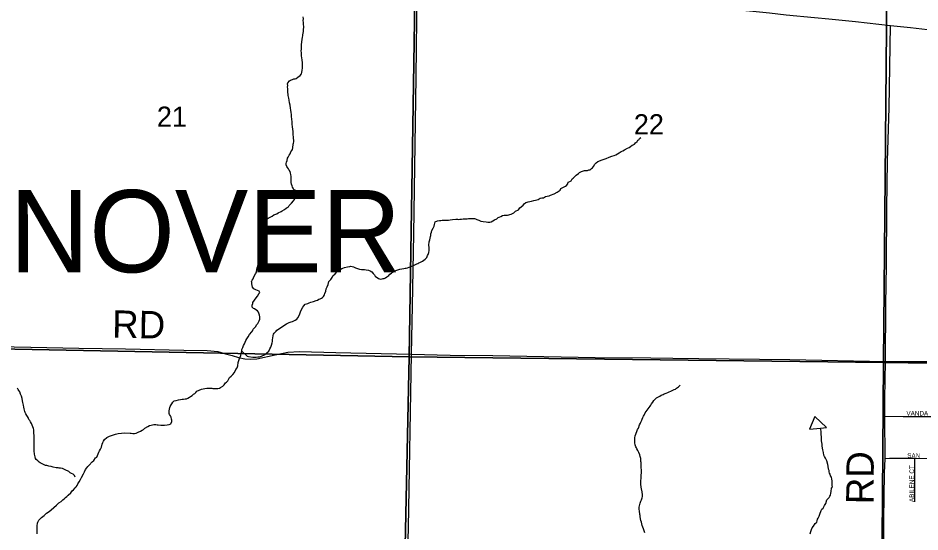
# Model space of a CAD drawing. Extents: x 1310247 to 1552180, y 377264 to 706493.
# Drawn here: x 1357929 to 1367792, y 522581 to 528205 of the extents above; entities that cross this region are included whole.
import ezdxf

# ---------------------------------------------------------------- set-up
doc = ezdxf.new("R2010")
doc.units = 0
for name, color, linetype in [('GM_X_County_Road', 7, 'Continuous'), ('GM_X_County_Road_Text', 7, 'Continuous'), ('GM_X_Minor_River', 7, 'Continuous'), ('GM_X_Section', 7, 'Continuous'), ('GM_X_Section_Text', 7, 'Continuous'), ('GM_X_State_Route', 7, 'Continuous'), ('GM_X_Township_Subdivision', 7, 'Continuous'), ('GM_X_Township_Subdivision_Text', 7, 'Continuous'), ('GM_X_Township_Text', 7, 'Continuous')]:
    doc.layers.add(name, color=color, linetype=linetype)

msp = doc.modelspace()

# ---------------------------------------------------------------- linework, layer by layer
at = {"layer": 'GM_X_County_Road'}
for points in [[(1362232.9, 524525), (1362243.6, 525056.6), (1362259.2, 525839.8), (1362282.3, 527558.7), (1362293.9, 528510.9), (1362307.5, 529740.9), (1362317.6, 530042.7)], [(1367414.7, 524447.1), (1367420.5, 525070.7), (1367424.8, 525498.4), (1367431.2, 526122.9), (1367438.7, 526642.5), (1367453.7, 527222), (1367468.7, 528124.5)], [(1353918.2, 524675.7), (1354523.5, 524664.7), (1355529.4, 524640.6), (1356116.9, 524641.4), (1356802.2, 524628.9), (1358068.7, 524602.9), (1358595.4, 524592.2), (1359104.2, 524585), (1359743.7, 524571.6), (1359997.2, 524568), (1360112.8, 524554.6), (1360197.8, 524531.3), (1360272.2, 524510.7), (1360341.1, 524489.2), (1360410.1, 524476.6), (1360475.5, 524472.1), (1360540.9, 524474.8), (1360742.5, 524517.8), (1360880.4, 524547.4), (1361006.7, 524554.6), (1361405.3, 524543.8), (1362232.9, 524525)], [(1362137.9, 519620.2), (1362144.7, 520083.9), (1362165.3, 520806), (1362180.9, 521638.7), (1362183.4, 522089.6), (1362199.9, 522628), (1362232.9, 524525)], [(1362232.9, 524525), (1362656.6, 524516), (1363121.5, 524511.5), (1364242, 524489.2), (1364848.4, 524485.6), (1365088.1, 524482.3)], [(1365088.1, 524482.3), (1365375.1, 524478.4), (1366368.5, 524466.8), (1367414.7, 524447.1)], [(1367404.1, 523176.2), (1367404.7, 523226.4), (1367410.6, 523381.7), (1367407.9, 523849.2), (1367407.4, 524035.8), (1367414.7, 524447.1)], [(1367414.7, 524447.1), (1367901.9, 524446.2), (1368245, 524443.5), (1368720.6, 524444.4), (1369457.8, 524438.1), (1370069.4, 524426.4), (1371006.5, 524416.5), (1372236.6, 524400.2), (1372435.2, 524393.8), (1372748.5, 524384.6)], [(1367393.8, 522328.8), (1367402.3, 523014.3), (1367404.1, 523176.2)]]:
    msp.add_lwpolyline(points, dxfattribs=at)
at = {"layer": 'GM_X_Minor_River'}
for points in [[(1360930.1, 526766.8), (1360934.5, 526782.8), (1360939.4, 526822.8), (1360941.7, 526834.8), (1360944, 526848.8), (1360944.5, 526868.8), (1360942.9, 526884.9), (1360941.3, 526903), (1360937.8, 526927.2), (1360936.2, 526943.3), (1360936.6, 526963.3), (1360933.2, 526987.5), (1360929.8, 527015.7), (1360928.4, 527041.8), (1360926.9, 527065.9), (1360923.7, 527102.1), (1360920.2, 527124.3), (1360918.8, 527150.4), (1360915.3, 527170.6), (1360913.9, 527196.7), (1360908.4, 527218.9), (1360905.1, 527251.1), (1360897.6, 527275.3), (1360894.3, 527305.5), (1360888.8, 527327.7), (1360887.1, 527343.8), (1360883.4, 527358), (1360883.7, 527370), (1360880.1, 527388.2), (1360879.2, 527434.3), (1360877.5, 527448.4), (1360877.9, 527466.5), (1360876.3, 527484.6), (1360878.6, 527496.6), (1360897.1, 527516.2), (1360909.3, 527523.9), (1360929.6, 527531.4), (1360945.8, 527539), (1360959.9, 527540.7), (1360972, 527544.4), (1360990.4, 527556), (1361013, 527577.5), (1361027.4, 527595.2), (1361031.8, 527609.2), (1361036.4, 527635.1), (1361038.8, 527655.1), (1361041.4, 527677.2), (1361041.7, 527691.2), (1361040.3, 527717.3), (1361036.9, 527743.5), (1361033.5, 527771.7), (1361029.8, 527787.8), (1361028.3, 527807.9), (1361028.7, 527824), (1361027.2, 527846.1), (1361029.5, 527862.1), (1361030.7, 527912.2), (1361033.4, 527944.3), (1361038, 527970.2), (1361040.6, 527994.3), (1361042.9, 528008.2), (1361045.2, 528020.2), (1361050, 528056.2), (1361052.6, 528078.2), (1361053.2, 528106.3), (1361052, 528142.5), (1361050.3, 528156.6), (1361048.8, 528176.7), (1361049.3, 528196.7), (1361045.7, 528216.9)], [(1363753.8, 526265), (1363790.4, 526282.1), (1363824.9, 526299.3), (1363837.1, 526305), (1363857.6, 526322.6), (1363864, 526338.5), (1363886.3, 526349.9), (1363914.7, 526363.3), (1363927, 526371), (1363941.5, 526390.7), (1363945.9, 526406.7), (1363962.1, 526414.3), (1363976.4, 526423.9), (1363988.9, 526443.7), (1364001.1, 526453.4), (1364034, 526484.7), (1364058.5, 526504.2), (1364070.8, 526513.9), (1364091.2, 526525.4), (1364113.4, 526532.9), (1364125.5, 526534.6), (1364143.6, 526536.2), (1364155.7, 526537.9), (1364171.9, 526543.5), (1364184, 526545.2), (1364200.3, 526556.8), (1364212.6, 526566.6), (1364220.9, 526580.4), (1364237.6, 526606.1), (1364249.9, 526619.8), (1364270.3, 526633.3), (1364317, 526652.2), (1364361.5, 526669.2), (1364393.9, 526680.4), (1364424.3, 526691.7), (1364446.6, 526701.2), (1364466.8, 526708.7), (1364501.4, 526727.9), (1364525.9, 526743.4), (1364544.1, 526750.9), (1364562.5, 526762.5), (1364595, 526781.8), (1364613.3, 526789.3), (1364627.5, 526797), (1364643.9, 526812.7), (1364656.1, 526816.4), (1364670.3, 526824), (1364682.7, 526839.8), (1364699.1, 526853.4), (1364707.4, 526867.3), (1364719.6, 526873), (1364725.9, 526884.9), (1364740.3, 526898.6)], [(1360488.8, 525040.2), (1360491.3, 525064.2), (1360495.7, 525080.2), (1360498, 525092.2), (1360514.6, 525117.8), (1360533.3, 525141.4), (1360547.8, 525161.1), (1360562.4, 525184.8), (1360572.8, 525202.6), (1360565.1, 525214.9), (1360529.3, 525229.8), (1360507.5, 525242.4), (1360493.8, 525258.8), (1360488.2, 525279), (1360486.6, 525297.1), (1360486.9, 525309.1), (1360483.2, 525321.2), (1360489.5, 525335.1), (1360499.9, 525348.9), (1360506.5, 525372.8), (1360525.3, 525404.5), (1360531.6, 525416.3), (1360535.9, 525428.3), (1360540.4, 525452.2), (1360544.8, 525470.2), (1360551.3, 525488.1), (1360555.7, 525506), (1360564.4, 525533.9), (1360569, 525561.9), (1360577.5, 525581.7), (1360579.9, 525597.7), (1360584.8, 525633.7), (1360585.1, 525649.8), (1360593.9, 525681.7), (1360598.3, 525699.6), (1360604.7, 525715.5), (1360607, 525727.5), (1360611.4, 525743.4), (1360615.7, 525757.3), (1360616.8, 525803.5), (1360615.1, 525815.5), (1360611.5, 525835.7), (1360609.8, 525849.8), (1360608.1, 525861.9), (1360608.7, 525889.9), (1360607.1, 525906), (1360607.4, 525920.1), (1360611.7, 525932), (1360618.3, 525955.9), (1360624.8, 525975.8), (1360641.3, 525997.5), (1360653.6, 526007.2), (1360665.8, 526014.9), (1360706.5, 526038), (1360724.9, 526049.6), (1360739, 526055.2), (1360759.2, 526060.8), (1360773.6, 526074.4), (1360806, 526085.7), (1360818.3, 526095.4), (1360844.7, 526108.8), (1360861.1, 526122.4), (1360873.3, 526132.2), (1360885.6, 526139.9), (1360895.9, 526151.7), (1360920.6, 526179.1), (1360943.2, 526202.6), (1360953.6, 526218.4), (1360960.2, 526240.3), (1360968.6, 526258.2), (1360973.1, 526278.2), (1360971.4, 526292.2), (1360967.7, 526306.4), (1360958, 526320.7), (1360946, 526325), (1360938.4, 526341.2), (1360930.6, 526353.5), (1360927, 526369.6), (1360921.4, 526387.8), (1360917.7, 526403.9), (1360916, 526416), (1360914.7, 526446.2), (1360915.3, 526472.2), (1360913.8, 526492.3), (1360910.1, 526506.5), (1360904.5, 526524.7), (1360894.7, 526539), (1360887, 526553.2), (1360877.4, 526569.5), (1360869.6, 526581.7), (1360860, 526598), (1360860.3, 526612.1), (1360864.6, 526626), (1360873.1, 526643.8), (1360875.7, 526669.9), (1360884, 526683.7), (1360894.5, 526703.5), (1360904.9, 526717.3), (1360911.4, 526739.2), (1360923.8, 526754.9), (1360930.1, 526766.8)], [(1362044, 525434.8), (1362062.3, 525442.4), (1362082.5, 525449.9), (1362104.7, 525455.3), (1362124.9, 525460.9), (1362147, 525462.3), (1362163.2, 525465.9), (1362175.3, 525467.6), (1362189.4, 525471.3), (1362205.6, 525476.9), (1362225.9, 525486.4), (1362248.2, 525493.9), (1362268.5, 525505.4), (1362288.8, 525515), (1362301, 525518.7), (1362313.2, 525526.4), (1362329.4, 525534), (1362353.8, 525545.4), (1362368, 525553.1), (1362380.3, 525564.8), (1362398.9, 525584.4), (1362405.3, 525604.3), (1362413.7, 525618.2), (1362422.2, 525638), (1362424.7, 525662), (1362425, 525674.1), (1362423.5, 525694.2), (1362422.1, 525720.3), (1362424.9, 525756.3), (1362431.4, 525776.2), (1362438.2, 525812.2), (1362442.5, 525824.1), (1362445, 525842.1), (1362451.4, 525862), (1362455.8, 525878), (1362468.5, 525905.8), (1362481.1, 525927.5), (1362483.5, 525945.5), (1362492.1, 525973.4), (1362514.5, 525984.9), (1362538.7, 525990.3), (1362552.8, 525989.9), (1362568.9, 525991.5), (1362584.9, 525991.1), (1362603, 525992.7), (1362621.1, 525994.2), (1362637.2, 525993.8), (1362653.3, 525997.4), (1362681.5, 525998.8), (1362717.7, 526001.9), (1362733.8, 526003.5), (1362745.8, 526001.2), (1362759.9, 526002.8), (1362778, 526004.4), (1362798.1, 526005.9), (1362822.2, 526007.3), (1362840.3, 526008.8), (1362854.4, 526010.5), (1362876.5, 526009.9), (1362898.6, 526009.4), (1362920.7, 526010.8), (1362932.7, 526008.5), (1362944.6, 526000.2), (1362966.5, 525993.7), (1362990.3, 525981), (1363016.3, 525978.4), (1363048.4, 525973.5), (1363068.4, 525971), (1363088.5, 525970.5), (1363104.6, 525974.2), (1363139.3, 525997.4), (1363163.6, 526008.8), (1363180, 526020.4), (1363192.1, 526024.1), (1363208.4, 526033.8), (1363226.7, 526043.3), (1363246.8, 526046.8), (1363266.9, 526048.4), (1363281, 526048), (1363321.4, 526057), (1363351.8, 526072.3), (1363370.4, 526091.9), (1363400.8, 526107.2), (1363415.3, 526126.9), (1363431.7, 526138.6), (1363452.2, 526158.1), (1363464.6, 526171.8), (1363480.9, 526185.5), (1363495.1, 526189.2), (1363509.3, 526194.8), (1363543.5, 526200), (1363569.8, 526207.3), (1363588, 526212.9), (1363618.3, 526220.2), (1363640.6, 526231.7), (1363656.8, 526235.3), (1363674.9, 526238.8), (1363697.3, 526250.3), (1363715.4, 526253.9), (1363735.6, 526257.4), (1363753.8, 526265)], [(1360375.2, 524559.5), (1360436.2, 524503.8), (1360450.2, 524499.5), (1360498.2, 524492.3), (1360518.3, 524491.8), (1360534.4, 524493.4), (1360550.5, 524497), (1360568.6, 524498.5), (1360590.9, 524506), (1360605.1, 524511.7), (1360617.2, 524515.4), (1360631.4, 524521), (1360652, 524544.6), (1360672.5, 524560.1), (1360683.1, 524585.9), (1360695.5, 524603.7), (1360702, 524623.6), (1360708.7, 524649.5), (1360711, 524665.5), (1360711.5, 524685.6), (1360713.9, 524701.5), (1360718.5, 524729.5), (1360722.9, 524743.5), (1360729.2, 524757.3), (1360753.8, 524778.8), (1360758.1, 524790.7), (1360788.6, 524808), (1360837.6, 524840.9), (1360866.1, 524858.3), (1360894.5, 524873.6), (1360914.8, 524879.1), (1360930.9, 524884.7), (1360959.4, 524898.1), (1360979.7, 524909.6), (1360990.1, 524925.4), (1361002.7, 524949.2), (1361009.2, 524969), (1361017.7, 524988.9), (1361024.1, 525006.8), (1361043, 525042.4), (1361055.4, 525056.2), (1361069.8, 525071.9), (1361098.1, 525081.2), (1361112.3, 525086.8), (1361132.6, 525094.4), (1361146.7, 525098), (1361158.8, 525101.7), (1361191.2, 525113), (1361205.4, 525118.6), (1361217.7, 525128.4), (1361231.8, 525132), (1361248, 525137.6), (1361260.2, 525145.4), (1361270.6, 525157.1), (1361279, 525175), (1361283.4, 525190.9), (1361294, 525214.7), (1361300.6, 525240.7), (1361309.2, 525264.5), (1361319.8, 525290.3), (1361328.5, 525320.2), (1361349.1, 525341.8), (1361363.7, 525363.5), (1361372.2, 525383.3), (1361398.8, 525406.7), (1361417.5, 525432.4), (1361435.7, 525439.9), (1361458.2, 525457.4), (1361470.4, 525463.2), (1361482.5, 525466.9), (1361500.8, 525474.4), (1361533.1, 525483.7), (1361557.3, 525487.1), (1361569.4, 525488.8), (1361583.4, 525486.4), (1361597.3, 525482), (1361619.2, 525471.5), (1361643.1, 525462.8), (1361665, 525456.3), (1361687, 525453.7), (1361703, 525451.3), (1361719.1, 525452.9), (1361735.1, 525450.5), (1361763.1, 525445.8), (1361781.1, 525439.3), (1361796.8, 525426.9), (1361812.5, 525410.5), (1361826.2, 525394.1), (1361835.9, 525379.8), (1361871.5, 525354.8), (1361891.4, 525348.3), (1361909.5, 525349.9), (1361921.7, 525353.6), (1361933.7, 525355.3), (1361945.9, 525361), (1361962.3, 525372.6), (1361982.6, 525386.2), (1361995.1, 525401.9), (1362013.4, 525411.5), (1362025.7, 525425.2), (1362044, 525434.8)], [(1359398.8, 523753.3), (1359414.9, 523754.9), (1359435, 523756.4), (1359451, 523754), (1359463.1, 523753.7), (1359489.1, 523749.1), (1359531.2, 523748), (1359559.4, 523751.3), (1359581.6, 523754.8), (1359599.9, 523764.4), (1359612.5, 523788.1), (1359610.8, 523804.2), (1359609.1, 523816.3), (1359603.5, 523836.5), (1359595.8, 523850.7), (1359586.1, 523865), (1359580.4, 523877.2), (1359580.7, 523891.2), (1359581.1, 523907.3), (1359585.5, 523925.2), (1359589.9, 523941.2), (1359594.2, 523953.1), (1359604.6, 523970.9), (1359610.9, 523982.8), (1359623.4, 524000.5), (1359637.8, 524014.2), (1359660, 524019.6), (1359684.2, 524025.1), (1359706.4, 524028.5), (1359724.5, 524032.1), (1359738.6, 524033.8), (1359756.8, 524037.3), (1359770.9, 524038.9), (1359787.1, 524044.6), (1359803.3, 524054.2), (1359815.6, 524061.9), (1359832, 524075.5), (1359848.3, 524087.2), (1359862.6, 524096.8), (1359874.9, 524108.6), (1359883.2, 524120.4), (1359909.6, 524133.8), (1359933.9, 524143.2), (1359954.1, 524146.7), (1359972.2, 524150.3), (1359994.4, 524153.8), (1360014.5, 524155.3), (1360032.6, 524154.8), (1360048.6, 524154.4), (1360060.6, 524152.1), (1360072.7, 524151.8), (1360084.7, 524149.5), (1360096.8, 524151.2), (1360114.8, 524150.8), (1360133, 524154.3), (1360145.1, 524160), (1360169.6, 524177.5), (1360184, 524189.1), (1360196.5, 524210.9), (1360208.8, 524220.6), (1360225.2, 524234.3), (1360240.1, 524272), (1360258.5, 524285.6), (1360279, 524305.1), (1360295.5, 524324.8), (1360312.4, 524358.5), (1360324.8, 524376.2), (1360331.4, 524400.1), (1360338.2, 524434.1), (1360347, 524467.9), (1360357.7, 524493.8), (1360364.1, 524511.7), (1360368.6, 524533.6), (1360375.2, 524559.5), (1360377.7, 524577.5), (1360388.2, 524599.3), (1360394.7, 524621.2), (1360405.2, 524641), (1360422.1, 524676.7), (1360432.6, 524694.5), (1360445.1, 524716.3), (1360461.8, 524741.9), (1360484.5, 524769.5), (1360496.9, 524785.2), (1360501.3, 524799.2), (1360517.7, 524816.8), (1360528.1, 524830.6), (1360538.5, 524846.4), (1360550.9, 524862.1), (1360559.3, 524875.9), (1360567.7, 524891.8), (1360572, 524907.7), (1360574.4, 524921.7), (1360572.7, 524935.8), (1360571, 524951.9), (1360557.8, 524986.3), (1360546.1, 525000.7), (1360530.3, 525011.1), (1360516.5, 525023.5), (1360504.5, 525027.8), (1360488.8, 525040.2)], [(1358554.3, 523180.6), (1358546.6, 523196.8), (1358530.9, 523213.3), (1358515, 523221.7), (1358501.1, 523228.1), (1358485.4, 523240.5), (1358445.7, 523261.5), (1358413.9, 523274.4), (1358391.9, 523278.9), (1358379.8, 523279.2), (1358367.8, 523281.5), (1358345.8, 523284.1), (1358311.8, 523291), (1358291.9, 523295.5), (1358265.9, 523302.1), (1358243.9, 523306.7), (1358229.9, 523309), (1358214, 523315.5), (1358200.1, 523321.8), (1358184.2, 523330.3), (1358170.4, 523338.6), (1358158.5, 523344.9), (1358144.7, 523357.3), (1358129, 523373.8), (1358119.2, 523386), (1358115.6, 523402.2), (1358110.2, 523430.4), (1358107.1, 523468.6), (1358106, 523506.7), (1358106.9, 523544.8), (1358107.2, 523560.9), (1358105.6, 523577), (1358105.9, 523589), (1358104.5, 523617.1), (1358105, 523639.2), (1358103.4, 523657.3), (1358103.7, 523669.3), (1358102, 523683.4), (1358100.4, 523699.5), (1358096.7, 523713.6), (1358091, 523729.8), (1358085.4, 523748), (1358075.9, 523768.3), (1358066.3, 523786.6), (1358056.5, 523798.9), (1358048.7, 523811.1), (1358039.2, 523831.4), (1358025.6, 523853.8), (1358014.1, 523874.1), (1358008.4, 523888.3), (1358004.6, 523900.5), (1357997.3, 523928.7), (1357993.6, 523946.9), (1357988.1, 523967.1), (1357984.4, 523983.2), (1357982.8, 523997.3), (1357979.2, 524015.4), (1357975.7, 524039.6), (1357968.3, 524065.9), (1357956.8, 524088.2), (1357949.3, 524112.5), (1357939.6, 524128.8), (1357931.9, 524141), (1357922.2, 524155.3)], [(1364768, 522616.4), (1364762.3, 522632.6), (1364754.7, 522650.9), (1364749.1, 522669), (1364745.5, 522689.2), (1364739.9, 522707.4), (1364732.8, 522747.7), (1364731.1, 522759.8), (1364727.4, 522771.9), (1364724.2, 522810.1), (1364720.6, 522826.2), (1364720.9, 522838.2), (1364723.2, 522850.2), (1364729.9, 522882.2), (1364732.3, 522896.1), (1364740.8, 522918), (1364747.2, 522933.9), (1364753.7, 522953.8), (1364758.1, 522969.7), (1364758.4, 522985.8), (1364753.2, 523020), (1364747.9, 523052.2), (1364742.3, 523070.4), (1364741.1, 523104.6), (1364739.4, 523118.6), (1364739.8, 523136.7), (1364742.7, 523172.7), (1364743.4, 523204.8), (1364745.9, 523222.8), (1364746.2, 523238.8), (1364746.7, 523260.9), (1364745.2, 523281), (1364742.2, 523325.2), (1364742.5, 523339.2), (1364740.8, 523353.3), (1364741.2, 523367.3), (1364739.5, 523383.4), (1364734.1, 523407.6), (1364728.5, 523425.8), (1364717, 523450.2), (1364705.4, 523472.5), (1364695.8, 523488.8), (1364694.1, 523500.9), (1364684.3, 523513.2), (1364678.7, 523533.4), (1364675.2, 523555.5), (1364673.6, 523573.6), (1364674.5, 523611.7), (1364679, 523631.7), (1364696.2, 523679.4), (1364704.7, 523701.2), (1364713.1, 523717.1), (1364726, 523752.9), (1364734.4, 523770.7), (1364740.7, 523782.6), (1364749.2, 523802.4), (1364753.5, 523814.4), (1364762, 523834.2), (1364770.3, 523848.1), (1364774.6, 523860), (1364787.2, 523883.8), (1364797.6, 523897.5), (1364808, 523913.3), (1364820.4, 523929.1), (1364841.1, 523956.6), (1364847.4, 523968.5), (1364857.8, 523984.3), (1364870.3, 524002.1), (1364882.7, 524017.8), (1364893.1, 524031.6), (1364909.5, 524047.2), (1364946.1, 524066.4), (1364962.4, 524076), (1364982.7, 524085.5), (1364996.8, 524091.2), (1365015.1, 524098.8), (1365035.4, 524106.3), (1365049.6, 524113.9), (1365067.8, 524121.5), (1365082, 524127.2), (1365104.4, 524138.7), (1365118.5, 524144.3), (1365130.8, 524154), (1365151.3, 524169.6), (1365169.7, 524187.2)], [(1366768.9, 523722.5), (1366641, 523843.5), (1366583.9, 523704.2)], [(1358138.3, 522559.1), (1358137.5, 522611.2), (1358138.4, 522649.3), (1358141, 522675.3), (1358145.3, 522689.3), (1358155.8, 522709.1), (1358186.6, 522738.4), (1358213.2, 522759.8), (1358241.9, 522785.2), (1358268.4, 522804.6), (1358291, 522824.1), (1358348.4, 522874.8), (1358377, 522898.1), (1358401.5, 522915.6), (1358420, 522931.2), (1358434.3, 522944.9), (1358446.7, 522956.6), (1358463, 522968.2), (1358477.4, 522981.9), (1358506.1, 523007.3), (1358522.6, 523028.9), (1358537, 523040.6), (1358553.5, 523062.2), (1358563.8, 523074), (1358574.2, 523087.8), (1358584.7, 523107.6), (1358599.3, 523129.3), (1358611.8, 523153.1), (1358624.4, 523174.8), (1358645.5, 523218.4), (1358656, 523240.2), (1358668.6, 523264), (1358681.1, 523281.7), (1358693.5, 523295.5), (1358707.9, 523313.2), (1358740.9, 523348.5), (1358757.2, 523362.1), (1358778, 523391.7), (1358790.2, 523399.4), (1358811.6, 523455), (1358821.9, 523466.8), (1358832.4, 523486.6), (1358840.9, 523508.5), (1358849.8, 523542.3), (1358856.2, 523558.2), (1358864.6, 523574.1), (1358875, 523591.9), (1358899.6, 523613.3), (1358930.1, 523628.6), (1358994.8, 523649.1), (1359025.1, 523658.3), (1359059.4, 523663.5), (1359095.6, 523664.6), (1359153.8, 523663.1), (1359165.8, 523660.8), (1359185.8, 523658.3), (1359201.9, 523659.9), (1359222, 523663.5), (1359244.3, 523672.9), (1359266.7, 523684.4), (1359285, 523694), (1359301.3, 523703.6), (1359315.6, 523715.3), (1359348.2, 523734.5), (1359368.5, 523744.1), (1359384.7, 523749.7), (1359398.8, 523753.3)], [(1366583.9, 523704.2), (1366703, 523715.7)], [(1366591.8, 522559), (1366600.5, 522584.8), (1366600.8, 522596.8), (1366607.1, 522608.7), (1366613.5, 522626.6), (1366627.9, 522642.3), (1366644.7, 522672), (1366663.1, 522689.6), (1366667.5, 522703.5), (1366671.9, 522719.4), (1366678.2, 522733.3), (1366688.8, 522755.1), (1366697.2, 522775), (1366712.3, 522816.7), (1366720.6, 522828.6), (1366732.9, 522840.3), (1366741.3, 522856.1), (1366749.6, 522870), (1366762.2, 522893.7), (1366775.2, 522933.5), (1366799.9, 522959), (1366806.2, 522972.9), (1366812.5, 522984.7), (1366817.1, 523006.7), (1366819.5, 523024.7), (1366826.3, 523058.6), (1366834.7, 523074.5), (1366831, 523088.6), (1366833.5, 523108.6), (1366833.8, 523122.6), (1366832.2, 523138.7), (1366828.6, 523158.9), (1366823.1, 523179.1), (1366815.4, 523195.3), (1366809.8, 523211.5), (1366804.1, 523225.7), (1366798.3, 523237.8), (1366798.6, 523251.9), (1366793, 523268.1), (1366787.7, 523300.3), (1366784.2, 523320.5), (1366773.1, 523360.8), (1366757.6, 523387.3), (1366750, 523407.6), (1366742.3, 523419.8), (1366737, 523450), (1366735.3, 523464.1), (1366729.6, 523478.3), (1366728, 523496.4), (1366724.6, 523524.5), (1366721, 523540.7), (1366715.8, 523576.9), (1366714.4, 523603), (1366714.8, 523619.1), (1366713.5, 523651.2), (1366711.9, 523669.3), (1366710.3, 523685.4), (1366708.6, 523699.5), (1366703, 523715.7)], [(1366703, 523715.7), (1366768.9, 523722.5)], [(1364783, 522571.9), (1364773.6, 522602.2), (1364768, 522616.4)]]:
    msp.add_lwpolyline(points, dxfattribs=at)
at = {"layer": 'GM_X_Section'}
for points in [[(1357030.7, 529908.3), (1362290.3, 529780.7), (1362206.1, 524496.1), (1356953.9, 524597.4)], [(1362290.3, 529780.7), (1367441.3, 529717.9), (1367393.3, 524436.4), (1362206.1, 524496.1)], [(1372843.5, 529692.3), (1372755.6, 524363.8), (1367393.3, 524436.4), (1367441.3, 529717.9)], [(1362206.1, 524496.1), (1362094.6, 519154.1), (1356887, 519278.3), (1356953.9, 524597.4)], [(1367393.3, 524436.4), (1367354.2, 519112.6), (1362094.6, 519154.1), (1362206.1, 524496.1)], [(1372755.6, 524363.8), (1372681.9, 519037.1), (1367354.2, 519112.6), (1367393.3, 524436.4)]]:
    msp.add_lwpolyline(points, close=True, dxfattribs=at)
at = {"layer": 'GM_X_State_Route'}
msp.add_lwpolyline([(1365662.7, 528316.2), (1365666.5, 528315.5), (1365813, 528293.1), (1365963.9, 528279), (1366147.6, 528259.8), (1366329.9, 528240.6), (1366637.6, 528210.6), (1366794.3, 528195.2), (1367087.3, 528165.8), (1367468.7, 528124.5), (1367688.9, 528100.9), (1367997.9, 528063.5)], dxfattribs=at)
at = {"layer": 'GM_X_Township_Subdivision'}
for points in [[(1367407.9, 523849.2), (1367608.1, 523845.6), (1367985.2, 523845.6), (1368232.4, 523849.6), (1368646.7, 523842.7), (1369343.6, 523833.2), (1369460.5, 523854.8)], [(1368649.1, 522954.8), (1368588.5, 523064.5), (1368552.8, 523128.8), (1368476.1, 523281.1), (1368399.5, 523355.6), (1368318.8, 523379.1), (1368232, 523381.2), (1367735.9, 523384.3), (1367459.6, 523384.7), (1367410.6, 523381.7)], [(1367735.4, 522909.2), (1367735.9, 523384.3)]]:
    msp.add_lwpolyline(points, dxfattribs=at)

# ---------------------------------------------------------------- texts
at = {"layer": 'GM_X_County_Road_Text'}
for rotation, p in [(359.0109, (1358956.5, 524706.4)), (89.51373, (1367284.5, 522883.1))]:
    msp.add_text('RD', height=300, rotation=rotation, dxfattribs=at).set_placement(p)
at = {"layer": 'GM_X_Section_Text'}
for s, p in [('21', (1359447.3, 527014.8)), ('22', (1364663.5, 526931.2))]:
    msp.add_text(s, height=221, rotation=0.00001, dxfattribs=at).set_placement(p)
at = {"layer": 'GM_X_Township_Subdivision_Text'}
for s, rotation, p in [('VANDA', 0.00001, (1367644.4, 523854.3)), ('SAN', 0.00001, (1367653.2, 523392.3)), ('ABILENE CT', 90, (1367727.4, 522907.7))]:
    msp.add_text(s, height=50, rotation=rotation, dxfattribs=at).set_placement(p)
at = {"layer": 'GM_X_Township_Text'}
msp.add_text('HANOVER', height=900, rotation=0.00001, dxfattribs=at).set_placement((1356166.9, 525422.1))

doc.saveas('drawing.dxf')
